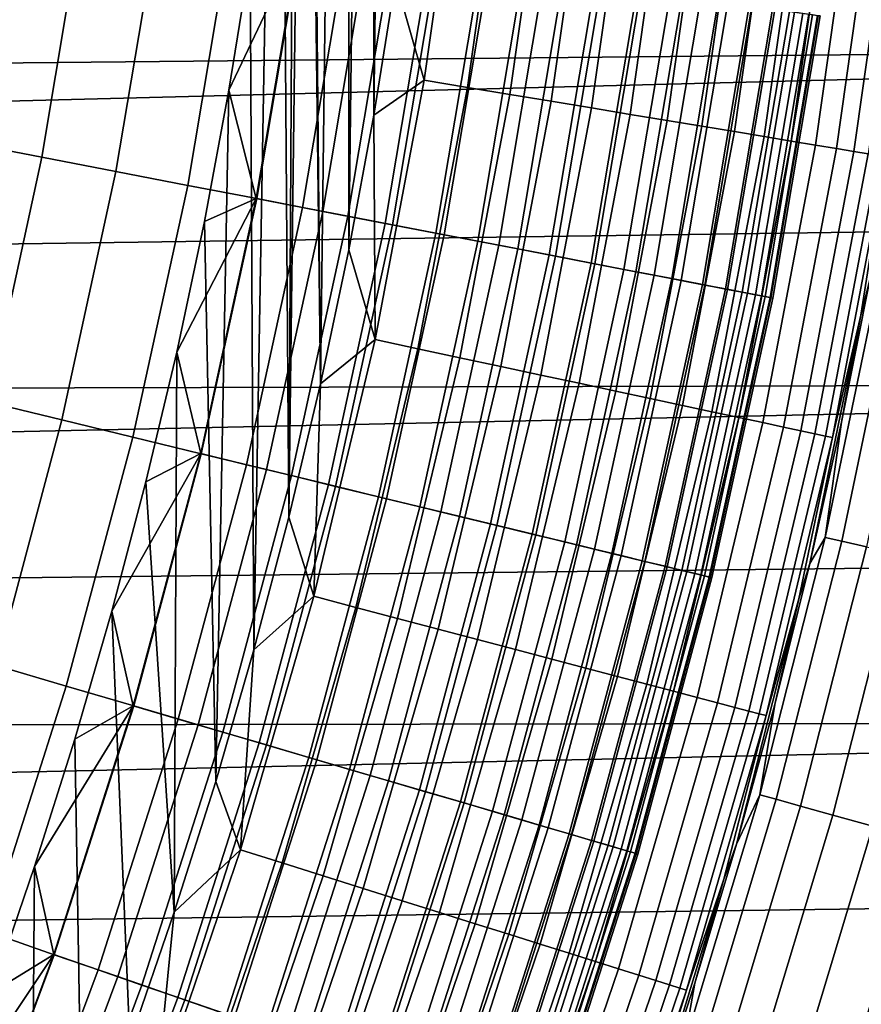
# Model space of a CAD drawing. Header units: metres. Extents: x -109 to 109, y -342 to 66.
# Tile 369 of 512: x 17.99 to 20.93, y -6.44 to -3. Entities that reach past the tile are written whole.
import ezdxf

# ---------------------------------------------------------------- set-up
doc = ezdxf.new("R2010")
doc.units = ezdxf.units.M
doc.layers.add('solid_K_24_62_16_000B91', color=7, linetype='CONTINUOUS')

msp = doc.modelspace()

# ---------------------------------------------------------------- linework, layer by layer
at = {"layer": 'solid_K_24_62_16_000B91'}
for points in [[(18.999998, 0, -31), (19.04007, 4.274376, -31), (19.139215, 3.805909, -31), (19.040136, -4.274076, -31)], [(19.139215, 3.805909, -31), (19.139277, -3.805608, -31), (19.040136, -4.274076, -31)], [(19.139215, 3.805909, -31), (19.226818, 3.335268, -31), (19.139277, -3.805608, -31)], [(19.226818, 3.335268, -31), (19.22687, -3.334966, -31), (19.139277, -3.805608, -31)], [(19.226818, 3.335268, -31), (19.302866, 2.862504, -31), (19.22687, -3.334966, -31)], [(19.302866, 2.862504, -31), (19.30291, -2.862201, -31), (19.22687, -3.334966, -31)], [(18.994278, -0.466271, -31), (18.999998, 0, -31), (19.040136, -4.274076, -31)], [(18.977112, -0.9323, -31), (18.994278, -0.466271, -31), (19.040136, -4.274076, -31), (18.929562, -4.739856, -31)], [(18.948521, -1.397702, -31), (18.977112, -0.9323, -31), (18.929562, -4.739856, -31)], [(18.908506, -1.86235, -31), (18.948521, -1.397702, -31), (18.929562, -4.739856, -31)], [(18.857113, -2.325778, -31), (18.908506, -1.86235, -31), (18.929562, -4.739856, -31), (18.807566, -5.202889, -31)], [(19.532387, -2.300203, -30.993452), (19.403103, -3.213202, -30.993452), (19.30291, -2.862201, -31), (19.367313, -2.387825, -31)], [(19.683779, -2.318031, -30.973827), (19.553493, -3.238106, -30.973827), (19.403103, -3.213202, -30.993452), (19.532387, -2.300203, -30.993452)], [(18.79435, -2.787904, -31), (18.857113, -2.325778, -31), (18.807566, -5.202889, -31)], [(19.832956, -2.335599, -30.941269), (19.701683, -3.262647, -30.941269), (19.553493, -3.238106, -30.973827), (19.683779, -2.318031, -30.973827)], [(19.978832, -2.352777, -30.896017), (19.846592, -3.286644, -30.896017), (19.701683, -3.262647, -30.941269), (19.832956, -2.335599, -30.941269)], [(20.12034, -2.369442, -30.8384), (19.987165, -3.309924, -30.8384), (19.846592, -3.286644, -30.896017), (19.978832, -2.352777, -30.896017)], [(20.256453, -2.385471, -30.768835), (20.122375, -3.332315, -30.768835), (19.987165, -3.309924, -30.8384), (20.12034, -2.369442, -30.8384)], [(20.386175, -2.400748, -30.687834), (20.25124, -3.353655, -30.687834), (20.122375, -3.332315, -30.768835), (20.256453, -2.385471, -30.768835)], [(20.50856, -2.41516, -30.595985), (20.372816, -3.373788, -30.595985), (20.25124, -3.353655, -30.687834), (20.386175, -2.400748, -30.687834)], [(20.622719, -2.428604, -30.493958), (20.486217, -3.392568, -30.493958), (20.372816, -3.373788, -30.595985), (20.50856, -2.41516, -30.595985)], [(20.727818, -2.440981, -30.382496), (20.59062, -3.409857, -30.382496), (20.486217, -3.392568, -30.493958), (20.622719, -2.428604, -30.493958)], [(20.82309, -2.4522, -30.262415), (20.685263, -3.42553, -30.262415), (20.59062, -3.409857, -30.382496), (20.727818, -2.440981, -30.382496)], [(5.033779, -3.279591, 84.926178), (26.328917, -3.07126, 84.926178), (26.390532, -2.471097, 84.926178), (4.748883, -2.965889, 84.926178)], [(20.907839, -2.462181, -30.134586), (20.769451, -3.439472, -30.134586), (20.685263, -3.42553, -30.262415), (20.82309, -2.4522, -30.262415)], [(20.981451, -2.470849, -29.999943), (20.842577, -3.451582, -29.999943), (20.769451, -3.439472, -30.134586), (20.907839, -2.462181, -30.134586)], [(21.043386, -2.478143, -29.859468), (20.904102, -3.461771, -29.859468), (20.842577, -3.451582, -29.999943), (20.981451, -2.470849, -29.999943)], [(21.093195, -2.484009, -29.714186), (20.953581, -3.469965, -29.714186), (20.904102, -3.461771, -29.859468), (21.043386, -2.478143, -29.859468)], [(18.211653, -2.61844, -66.747398), (18.066435, -3.48202, -66.747398), (17.800159, -3.4307, -66.83773), (17.943237, -2.579848, -66.83773)], [(18.472998, -2.656016, -66.637932), (18.325695, -3.531988, -66.637932), (18.066435, -3.48202, -66.747398), (18.211653, -2.61844, -66.747398)], [(18.725937, -2.692383, -66.509895), (18.576618, -3.58035, -66.509895), (18.325695, -3.531988, -66.637932), (18.472998, -2.656016, -66.637932)], [(18.969181, -2.727356, -66.36393), (18.817923, -3.626857, -66.36393), (18.576618, -3.58035, -66.509895), (18.725937, -2.692383, -66.509895)], [(18.967312, -2.727088, -31.006601), (18.79435, -2.787904, -31), (18.720276, -3.248261, -31)], [(18.816069, -3.6265, -31.006601), (18.967312, -2.727088, -31.006601), (18.720276, -3.248261, -31)], [(18.977324, -3.657579, -31.026844), (19.129862, -2.750459, -31.026844), (18.967312, -2.727088, -31.006601), (18.816069, -3.6265, -31.006601)], [(19.201487, -2.760757, -66.200798), (19.048376, -3.671273, -66.200798), (18.817923, -3.626857, -66.36393), (18.969181, -2.727356, -66.36393)], [(19.129862, -2.750459, -31.026844), (18.977324, -3.657579, -31.026844), (19.136383, -3.688236, -31.060593), (19.290201, -2.773512, -31.060593)], [(19.421667, -2.792414, -66.021317), (19.266802, -3.713372, -66.021317), (19.048376, -3.671273, -66.200798), (19.201487, -2.760757, -66.200798)], [(19.290201, -2.773512, -31.060593), (19.136383, -3.688236, -31.060593), (19.292158, -3.718259, -31.107615), (19.447229, -2.796089, -31.107615)], [(18.720276, -3.248261, -31), (18.79435, -2.787904, -31), (18.807566, -5.202889, -31), (18.674273, -5.662692, -31)], [(19.628601, -2.822167, -65.826408), (19.472084, -3.752937, -65.826408), (19.266802, -3.713372, -66.021317), (19.421667, -2.792414, -66.021317)], [(19.447229, -2.796089, -31.107615), (19.292158, -3.718259, -31.107615), (19.443584, -3.747444, -31.167591), (19.599873, -2.818036, -31.167591)], [(19.599873, -2.818036, -31.167591), (19.443584, -3.747444, -31.167591), (19.589624, -3.775591, -31.240108), (19.747086, -2.839202, -31.240108)], [(19.821228, -2.849862, -65.617065), (19.663176, -3.789767, -65.617065), (19.472084, -3.752937, -65.826408), (19.628601, -2.822167, -65.826408)], [(19.747086, -2.839202, -31.240108), (19.589624, -3.775591, -31.240108), (19.729279, -3.802507, -31.324673), (19.887861, -2.859443, -31.324673)], [(19.998568, -2.87536, -65.394363), (19.839102, -3.823673, -65.394363), (19.663176, -3.789767, -65.617065), (19.821228, -2.849862, -65.617065)], [(19.403103, -3.213202, -30.993452), (19.22687, -3.334966, -31), (19.30291, -2.862201, -31)], [(19.887861, -2.859443, -31.324673), (19.729279, -3.802507, -31.324673), (19.861589, -3.828008, -31.420704), (20.021236, -2.878619, -31.420704)], [(20.159714, -2.898529, -65.159439), (19.99896, -3.854484, -65.159439), (19.839102, -3.823673, -65.394363), (19.998568, -2.87536, -65.394363)], [(20.021236, -2.878619, -31.420704), (19.861589, -3.828008, -31.420704), (19.985655, -3.851919, -31.527544), (20.146299, -2.8966, -31.527544)], [(20.146299, -2.8966, -31.527544), (19.985655, -3.851919, -31.527544), (20.100622, -3.874077, -31.644464), (20.262192, -2.913263, -31.644464)], [(20.303841, -2.919252, -64.913483), (20.141941, -3.882041, -64.913483), (19.99896, -3.854484, -65.159439), (20.159714, -2.898529, -65.159439)], [(20.262192, -2.913263, -31.644464), (20.100622, -3.874077, -31.644464), (20.205706, -3.894331, -31.770662), (20.36812, -2.928493, -31.770662)], [(20.430218, -2.937422, -64.657761), (20.267309, -3.906204, -64.657761), (20.141941, -3.882041, -64.913483), (20.303841, -2.919252, -64.913483)], [(20.36812, -2.928493, -31.770662), (20.205706, -3.894331, -31.770662), (20.300188, -3.91254, -31.905273), (20.46336, -2.942187, -31.905273)], [(20.538195, -2.952947, -64.393578), (20.374424, -3.926848, -64.393578), (20.267309, -3.906204, -64.657761), (20.430218, -2.937422, -64.657761)], [(20.46336, -2.942187, -31.905273), (20.300188, -3.91254, -31.905273), (20.383419, -3.928582, -32.047379), (20.547262, -2.95425, -32.047379)], [(20.627222, -2.965747, -64.122269), (20.462744, -3.943871, -64.122269), (20.374424, -3.926848, -64.393578), (20.538195, -2.952947, -64.393578)], [(20.547262, -2.95425, -32.047379), (20.383419, -3.928582, -32.047379), (20.454832, -3.942346, -32.196003), (20.619249, -2.9646, -32.196003)], [(20.619249, -2.9646, -32.196003), (20.454832, -3.942346, -32.196003), (20.513937, -3.953737, -32.350132), (20.678829, -2.973167, -32.350132)], [(20.696846, -2.975757, -63.845238), (20.531813, -3.957182, -63.845238), (20.462744, -3.943871, -64.122269), (20.627222, -2.965747, -64.122269)], [(20.678829, -2.973167, -32.350132), (20.513937, -3.953737, -32.350132), (20.560329, -3.962679, -32.508709), (20.725594, -2.97989, -32.508709)], [(20.746712, -2.982927, -63.563889), (20.58128, -3.966716, -63.563889), (20.531813, -3.957182, -63.845238), (20.696846, -2.975757, -63.845238)], [(20.725594, -2.97989, -32.508709), (20.560329, -3.962679, -32.508709), (20.593691, -3.969109, -32.670647), (20.759224, -2.984726, -32.670647)], [(20.776562, -2.987219, -63.279659), (20.610891, -3.972424, -63.279659), (20.58128, -3.966716, -63.563889), (20.746712, -2.982927, -63.563889)], [(20.759224, -2.984726, -32.670647), (20.593691, -3.969109, -32.670647), (20.613794, -3.972983, -32.834843), (20.77949, -2.987639, -32.834843)], [(20.610891, -3.972424, -63.279659), (20.776562, -2.987219, -63.279659), (20.786251, -2.988612, -63), (20.620502, -3.974276, -63)], [(20.77949, -2.987639, -32.834843), (20.613794, -3.972983, -32.834843), (20.620502, -3.974276, -33), (20.786251, -2.988611, -33)], [(20.786251, -2.988611, -33), (20.620502, -3.974276, -33), (20.620502, -3.974276, -63), (20.786251, -2.988612, -63)], [(21.015045, -3.480143, -29.41346), (21.095928, -3.033133, -29.262819), (20.959963, -3.910747, -29.010334), (20.927711, -4.03348, -29.262819)], [(5.033779, -3.279591, 84.926178), (5.297996, -3.610908, 84.926178), (26.328917, -3.07126, 84.926178)], [(5.540446, -3.958476, 84.926178), (26.253656, -3.669847, 84.926178), (26.328917, -3.07126, 84.926178), (5.297996, -3.610908, 84.926178)], [(19.403103, -3.213202, -30.993452), (19.231167, -4.119137, -30.993452), (19.22687, -3.334966, -31)], [(19.553493, -3.238106, -30.973827), (19.380224, -4.151064, -30.973827), (19.231167, -4.119137, -30.993452), (19.403103, -3.213202, -30.993452)], [(18.634918, -3.70673, -31), (18.720276, -3.248261, -31), (18.674273, -5.662692, -31)], [(18.816069, -3.6265, -31.006601), (18.720276, -3.248261, -31), (18.634918, -3.70673, -31)], [(19.701683, -3.262647, -30.941269), (19.527102, -4.182524, -30.941269), (19.380224, -4.151064, -30.973827), (19.553493, -3.238106, -30.973827)], [(19.846592, -3.286644, -30.896017), (19.670727, -4.213287, -30.896017), (19.527102, -4.182524, -30.941269), (19.701683, -3.262647, -30.941269)], [(19.987165, -3.309924, -30.8384), (19.810053, -4.243129, -30.8384), (19.670727, -4.213287, -30.896017), (19.846592, -3.286644, -30.896017)], [(19.231167, -4.119137, -30.993452), (19.139277, -3.805608, -31), (19.22687, -3.334966, -31)], [(20.122375, -3.332315, -30.768835), (19.944065, -4.271833, -30.768835), (19.810053, -4.243129, -30.8384), (19.987165, -3.309924, -30.8384)], [(20.25124, -3.353655, -30.687834), (20.071787, -4.29919, -30.687834), (19.944065, -4.271833, -30.768835), (20.122375, -3.332315, -30.768835)], [(20.372816, -3.373788, -30.595985), (20.192286, -4.325, -30.595985), (20.071787, -4.29919, -30.687834), (20.25124, -3.353655, -30.687834)], [(20.486217, -3.392568, -30.493958), (20.304684, -4.349075, -30.493958), (20.192286, -4.325, -30.595985), (20.372816, -3.373788, -30.595985)], [(20.59062, -3.409857, -30.382496), (20.408161, -4.371239, -30.382496), (20.304684, -4.349075, -30.493958), (20.486217, -3.392568, -30.493958)], [(18.066435, -3.48202, -66.747398), (17.880291, -4.337711, -66.747398), (17.61676, -4.273779, -66.83773), (17.800159, -3.4307, -66.83773)], [(20.685263, -3.42553, -30.262415), (20.501965, -4.39133, -30.262415), (20.408161, -4.371239, -30.382496), (20.59062, -3.409857, -30.382496)], [(20.769451, -3.439472, -30.134586), (20.585407, -4.409203, -30.134586), (20.501965, -4.39133, -30.262415), (20.685263, -3.42553, -30.262415)], [(20.842577, -3.451582, -29.999943), (20.657885, -4.424727, -29.999943), (20.585407, -4.409203, -30.134586), (20.769451, -3.439472, -30.134586)], [(20.904102, -3.461771, -29.859468), (20.718864, -4.437788, -29.859468), (20.657885, -4.424727, -29.999943), (20.842577, -3.451582, -29.999943)], [(20.953581, -3.469965, -29.714186), (20.767906, -4.448292, -29.714186), (20.718864, -4.437788, -29.859468), (20.904102, -3.461771, -29.859468)], [(20.990652, -3.476104, -29.565153), (20.804649, -4.456162, -29.565153), (20.767906, -4.448292, -29.714186), (20.953581, -3.469965, -29.714186)], [(18.325695, -3.531988, -66.637932), (18.136879, -4.39996, -66.637932), (17.880291, -4.337711, -66.747398), (18.066435, -3.48202, -66.747398)], [(21.015045, -3.480143, -29.41346), (20.828825, -4.461341, -29.41346), (20.804649, -4.456162, -29.565153), (20.990652, -3.476104, -29.565153)], [(21.015045, -3.480143, -29.41346), (20.927711, -4.03348, -29.262819), (20.828825, -4.461341, -29.41346)], [(18.576618, -3.58035, -66.509895), (18.385218, -4.460206, -66.509895), (18.136879, -4.39996, -66.637932), (18.325695, -3.531988, -66.637932)], [(18.817923, -3.626857, -66.36393), (18.624035, -4.518142, -66.36393), (18.385218, -4.460206, -66.509895), (18.576618, -3.58035, -66.509895)], [(18.816069, -3.6265, -31.006601), (18.634918, -3.70673, -31), (18.53834, -4.162922, -31)], [(18.6222, -4.517697, -31.006601), (18.816069, -3.6265, -31.006601), (18.53834, -4.162922, -31)], [(18.781794, -4.556414, -31.026844), (18.977324, -3.657579, -31.026844), (18.816069, -3.6265, -31.006601), (18.6222, -4.517697, -31.006601)], [(19.048376, -3.671273, -66.200798), (18.852114, -4.573473, -66.200798), (18.624035, -4.518142, -66.36393), (18.817923, -3.626857, -66.36393)], [(5.760131, -4.320868, 84.926178), (26.164757, -4.26676, 84.926178), (26.253656, -3.669847, 84.926178), (5.540446, -3.958476, 84.926178)], [(18.977324, -3.657579, -31.026844), (18.781794, -4.556414, -31.026844), (18.939215, -4.594604, -31.060593), (19.136383, -3.688236, -31.060593)], [(19.266802, -3.713372, -66.021317), (19.068289, -4.625917, -66.021317), (18.852114, -4.573473, -66.200798), (19.048376, -3.671273, -66.200798)], [(18.53834, -4.162922, -31), (18.634918, -3.70673, -31), (18.674273, -5.662692, -31), (18.529715, -6.119171, -31)], [(19.136383, -3.688236, -31.060593), (18.939215, -4.594604, -31.060593), (19.093386, -4.632005, -31.107615), (19.292158, -3.718259, -31.107615)], [(19.472084, -3.752937, -65.826408), (19.271458, -4.675205, -65.826408), (19.068289, -4.625917, -66.021317), (19.266802, -3.713372, -66.021317)], [(19.292158, -3.718259, -31.107615), (19.093386, -4.632005, -31.107615), (19.243252, -4.668362, -31.167591), (19.443584, -3.747444, -31.167591)], [(19.443584, -3.747444, -31.167591), (19.243252, -4.668362, -31.167591), (19.387785, -4.703426, -31.240108), (19.589624, -3.775591, -31.240108)], [(19.663176, -3.789767, -65.617065), (19.460579, -4.721086, -65.617065), (19.271458, -4.675205, -65.826408), (19.472084, -3.752937, -65.826408)], [(19.589624, -3.775591, -31.240108), (19.387785, -4.703426, -31.240108), (19.526001, -4.736957, -31.324673), (19.729279, -3.802507, -31.324673)], [(19.231167, -4.119137, -30.993452), (19.040136, -4.274076, -31), (19.139277, -3.805608, -31)], [(19.839102, -3.823673, -65.394363), (19.634693, -4.763325, -65.394363), (19.460579, -4.721086, -65.617065), (19.663176, -3.789767, -65.617065)], [(19.729279, -3.802507, -31.324673), (19.526001, -4.736957, -31.324673), (19.65695, -4.768724, -31.420704), (19.861589, -3.828008, -31.420704)], [(19.99896, -3.854484, -65.159439), (19.792906, -4.801707, -65.159439), (19.634693, -4.763325, -65.394363), (19.839102, -3.823673, -65.394363)], [(19.861589, -3.828008, -31.420704), (19.65695, -4.768724, -31.420704), (19.779736, -4.798512, -31.527544), (19.985655, -3.851919, -31.527544)], [(19.985655, -3.851919, -31.527544), (19.779736, -4.798512, -31.527544), (19.893518, -4.826116, -31.644464), (20.100622, -3.874077, -31.644464)], [(20.141941, -3.882041, -64.913483), (19.934412, -4.836036, -64.913483), (19.792906, -4.801707, -65.159439), (19.99896, -3.854484, -65.159439)], [(20.100622, -3.874077, -31.644464), (19.893518, -4.826116, -31.644464), (19.99752, -4.851346, -31.770662), (20.205706, -3.894331, -31.770662)], [(20.267309, -3.906204, -64.657761), (20.058487, -4.866137, -64.657761), (19.934412, -4.836036, -64.913483), (20.141941, -3.882041, -64.913483)], [(20.205706, -3.894331, -31.770662), (19.99752, -4.851346, -31.770662), (20.091028, -4.874031, -31.905273), (20.300188, -3.91254, -31.905273)], [(20.374424, -3.926848, -64.393578), (20.164501, -4.891855, -64.393578), (20.058487, -4.866137, -64.657761), (20.267309, -3.906204, -64.657761)], [(20.300188, -3.91254, -31.905273), (20.091028, -4.874031, -31.905273), (20.173403, -4.894014, -32.047379), (20.383419, -3.928582, -32.047379)], [(20.992575, -3.902086, -28.532835), (20.803282, -4.810191, -28.532835), (20.861135, -4.407612, -29.010334), (20.959963, -3.910747, -29.010334)], [(20.803282, -4.810191, -28.532835), (20.992575, -3.902086, -28.532835), (21.05135, -3.913011, -28.045769), (20.861526, -4.823659, -28.045769)], [(20.959963, -3.910747, -29.010334), (20.861135, -4.407612, -29.010334), (20.927711, -4.03348, -29.262819)], [(20.861526, -4.823659, -28.045769), (21.05135, -3.913011, -28.045769), (21.138321, -3.929178, -27.563086), (20.947714, -4.843587, -27.563086)], [(20.462744, -3.943871, -64.122269), (20.251909, -4.91306, -64.122269), (20.164501, -4.891855, -64.393578), (20.374424, -3.926848, -64.393578)], [(20.383419, -3.928582, -32.047379), (20.173403, -4.894014, -32.047379), (20.24408, -4.91116, -32.196003), (20.454832, -3.942346, -32.196003)], [(20.454832, -3.942346, -32.196003), (20.24408, -4.91116, -32.196003), (20.302576, -4.925352, -32.350132), (20.513937, -3.953737, -32.350132)], [(20.531813, -3.957182, -63.845238), (20.320267, -4.929643, -63.845238), (20.251909, -4.91306, -64.122269), (20.462744, -3.943871, -64.122269)], [(20.513937, -3.953737, -32.350132), (20.302576, -4.925352, -32.350132), (20.34849, -4.93649, -32.508709), (20.560329, -3.962679, -32.508709)], [(20.58128, -3.966716, -63.563889), (20.369223, -4.94152, -63.563889), (20.320267, -4.929643, -63.845238), (20.531813, -3.957182, -63.845238)], [(20.560329, -3.962679, -32.508709), (20.34849, -4.93649, -32.508709), (20.381508, -4.9445, -32.670647), (20.593691, -3.969109, -32.670647)], [(20.610891, -3.972424, -63.279659), (20.398531, -4.94863, -63.279659), (20.369223, -4.94152, -63.563889), (20.58128, -3.966716, -63.563889)], [(20.593691, -3.969109, -32.670647), (20.381508, -4.9445, -32.670647), (20.401405, -4.949327, -32.834843), (20.613794, -3.972983, -32.834843)], [(20.398531, -4.94863, -63.279659), (20.610891, -3.972424, -63.279659), (20.620502, -3.974276, -63), (20.408043, -4.950938, -63)], [(20.613794, -3.972983, -32.834843), (20.401405, -4.949327, -32.834843), (20.408043, -4.950937, -33), (20.620502, -3.974276, -33)], [(20.620502, -3.974276, -33), (20.408043, -4.950937, -33), (20.408043, -4.950938, -63), (20.620502, -3.974276, -63)], [(20.828825, -4.461341, -29.41346), (20.927711, -4.03348, -29.262819), (20.75053, -4.901989, -29.010334), (20.712088, -5.02469, -29.262819)], [(20.861135, -4.407612, -29.010334), (20.75053, -4.901989, -29.010334), (20.927711, -4.03348, -29.262819)], [(19.231167, -4.119137, -30.993452), (19.016956, -5.016018, -30.993452), (19.040136, -4.274076, -31)], [(19.380224, -4.151064, -30.973827), (19.164354, -5.054896, -30.973827), (19.016956, -5.016018, -30.993452), (19.231167, -4.119137, -30.993452)], [(19.527102, -4.182524, -30.941269), (19.309595, -5.093206, -30.941269), (19.164354, -5.054896, -30.973827), (19.380224, -4.151064, -30.973827)], [(18.430597, -4.616612, -31), (18.53834, -4.162922, -31), (18.529715, -6.119171, -31)], [(18.6222, -4.517697, -31.006601), (18.53834, -4.162922, -31), (18.430597, -4.616612, -31)], [(19.670727, -4.213287, -30.896017), (19.45162, -5.130667, -30.896017), (19.309595, -5.093206, -30.941269), (19.527102, -4.182524, -30.941269)], [(19.810053, -4.243129, -30.8384), (19.589396, -5.167007, -30.8384), (19.45162, -5.130667, -30.896017), (19.670727, -4.213287, -30.896017)], [(19.944065, -4.271833, -30.768835), (19.721914, -5.201962, -30.768835), (19.589396, -5.167007, -30.8384), (19.810053, -4.243129, -30.8384)], [(5.760131, -4.320868, 84.926178), (5.956147, -4.696594, 84.926178), (26.164757, -4.26676, 84.926178)], [(6.127688, -5.084107, 84.926178), (26.062328, -4.861289, 84.926178), (26.164757, -4.26676, 84.926178), (5.956147, -4.696594, 84.926178)], [(19.016956, -5.016018, -30.993452), (18.929562, -4.739856, -31), (19.040136, -4.274076, -31)], [(20.071787, -4.29919, -30.687834), (19.848213, -5.235275, -30.687834), (19.721914, -5.201962, -30.768835), (19.944065, -4.271833, -30.768835)], [(20.192286, -4.325, -30.595985), (19.967371, -5.266705, -30.595985), (19.848213, -5.235275, -30.687834), (20.071787, -4.29919, -30.687834)], [(20.304684, -4.349075, -30.493958), (20.078516, -5.296021, -30.493958), (19.967371, -5.266705, -30.595985), (20.192286, -4.325, -30.595985)], [(18.136879, -4.39996, -66.637932), (17.906979, -5.257963, -66.637932), (17.653641, -5.183577, -66.747398), (17.880291, -4.337711, -66.747398)], [(20.408161, -4.371239, -30.382496), (20.180841, -5.323011, -30.382496), (20.078516, -5.296021, -30.493958), (20.304684, -4.349075, -30.493958)], [(18.385218, -4.460206, -66.509895), (18.152168, -5.329957, -66.509895), (17.906979, -5.257963, -66.637932), (18.136879, -4.39996, -66.637932)], [(20.501965, -4.39133, -30.262415), (20.2736, -5.347477, -30.262415), (20.180841, -5.323011, -30.382496), (20.408161, -4.371239, -30.382496)], [(20.585407, -4.409203, -30.134586), (20.356113, -5.369241, -30.134586), (20.2736, -5.347477, -30.262415), (20.501965, -4.39133, -30.262415)], [(20.657885, -4.424727, -29.999943), (20.427782, -5.388145, -29.999943), (20.356113, -5.369241, -30.134586), (20.585407, -4.409203, -30.134586)], [(20.718864, -4.437788, -29.859468), (20.488083, -5.404051, -29.859468), (20.427782, -5.388145, -29.999943), (20.657885, -4.424727, -29.999943)], [(20.803282, -4.810191, -28.532835), (20.75053, -4.901989, -29.010334), (20.861135, -4.407612, -29.010334)], [(18.624035, -4.518142, -66.36393), (18.387959, -5.399192, -66.36393), (18.152168, -5.329957, -66.509895), (18.385218, -4.460206, -66.509895)], [(20.767906, -4.448292, -29.714186), (20.536577, -5.416842, -29.714186), (20.488083, -5.404051, -29.859468), (20.718864, -4.437788, -29.859468)], [(20.804649, -4.456162, -29.565153), (20.572912, -5.426425, -29.565153), (20.536577, -5.416842, -29.714186), (20.767906, -4.448292, -29.714186)], [(20.828825, -4.461341, -29.41346), (20.596819, -5.432732, -29.41346), (20.572912, -5.426425, -29.565153), (20.804649, -4.456162, -29.565153)], [(20.828825, -4.461341, -29.41346), (20.712088, -5.02469, -29.262819), (20.596819, -5.432732, -29.41346)], [(18.6222, -4.517697, -31.006601), (18.430597, -4.616612, -31), (18.311741, -5.067555, -31)], [(18.386147, -5.39866, -31.006601), (18.6222, -4.517697, -31.006601), (18.311741, -5.067555, -31)], [(18.543716, -5.444927, -31.026844), (18.781794, -4.556414, -31.026844), (18.6222, -4.517697, -31.006601), (18.386147, -5.39866, -31.006601)], [(18.852114, -4.573473, -66.200798), (18.613146, -5.465313, -66.200798), (18.387959, -5.399192, -66.36393), (18.624035, -4.518142, -66.36393)], [(18.781794, -4.556414, -31.026844), (18.543716, -5.444927, -31.026844), (18.699142, -5.490563, -31.060593), (18.939215, -4.594604, -31.060593)], [(19.068289, -4.625917, -66.021317), (18.826582, -5.527983, -66.021317), (18.613146, -5.465313, -66.200798), (18.852114, -4.573473, -66.200798)], [(18.939215, -4.594604, -31.060593), (18.699142, -5.490563, -31.060593), (18.851358, -5.535258, -31.107615), (19.093386, -4.632005, -31.107615)], [(18.311741, -5.067555, -31), (18.430597, -4.616612, -31), (18.529715, -6.119171, -31), (18.374022, -6.571896, -31)], [(19.271458, -4.675205, -65.826408), (19.027174, -5.586882, -65.826408), (18.826582, -5.527983, -66.021317), (19.068289, -4.625917, -66.021317)], [(19.093386, -4.632005, -31.107615), (18.851358, -5.535258, -31.107615), (18.999325, -5.578705, -31.167591), (19.243252, -4.668362, -31.167591)], [(19.243252, -4.668362, -31.167591), (18.999325, -5.578705, -31.167591), (19.142029, -5.620606, -31.240108), (19.387785, -4.703426, -31.240108)], [(19.460579, -4.721086, -65.617065), (19.2139, -5.64171, -65.617065), (19.027174, -5.586882, -65.826408), (19.271458, -4.675205, -65.826408)], [(19.387785, -4.703426, -31.240108), (19.142029, -5.620606, -31.240108), (19.27849, -5.660676, -31.324673), (19.526001, -4.736957, -31.324673)], [(19.016956, -5.016018, -30.993452), (18.807566, -5.202889, -31), (18.929562, -4.739856, -31)], [(19.634693, -4.763325, -65.394363), (19.385805, -5.692186, -65.394363), (19.2139, -5.64171, -65.617065), (19.460579, -4.721086, -65.617065)], [(19.526001, -4.736957, -31.324673), (19.27849, -5.660676, -31.324673), (19.40778, -5.698638, -31.420704), (19.65695, -4.768724, -31.420704)], [(19.792906, -4.801707, -65.159439), (19.542013, -5.738053, -65.159439), (19.385805, -5.692186, -65.394363), (19.634693, -4.763325, -65.394363)], [(19.65695, -4.768724, -31.420704), (19.40778, -5.698638, -31.420704), (19.529009, -5.734234, -31.527544), (19.779736, -4.798512, -31.527544)], [(19.779736, -4.798512, -31.527544), (19.529009, -5.734234, -31.527544), (19.64135, -5.767221, -31.644464), (19.893518, -4.826116, -31.644464)], [(19.934412, -4.836036, -64.913483), (19.681725, -5.779076, -64.913483), (19.542013, -5.738053, -65.159439), (19.792906, -4.801707, -65.159439)], [(20.803282, -4.810191, -28.532835), (20.574724, -5.709218, -28.532835), (20.62821, -5.393599, -29.010334), (20.75053, -4.901989, -29.010334)], [(20.574724, -5.709218, -28.532835), (20.803282, -4.810191, -28.532835), (20.861526, -4.823659, -28.045769), (20.63233, -5.725202, -28.045769)], [(19.893518, -4.826116, -31.644464), (19.64135, -5.767221, -31.644464), (19.744034, -5.797371, -31.770662), (19.99752, -4.851346, -31.770662)], [(20.058487, -4.866137, -64.657761), (19.804228, -5.815046, -64.657761), (19.681725, -5.779076, -64.913483), (19.934412, -4.836036, -64.913483)], [(20.63233, -5.725202, -28.045769), (20.861526, -4.823659, -28.045769), (20.947714, -4.843587, -27.563086), (20.717569, -5.748856, -27.563086)], [(20.717569, -5.748856, -27.563086), (20.947714, -4.843587, -27.563086), (21.061543, -4.869907, -27.086475), (20.830149, -5.780095, -27.086475)], [(6.274048, -5.481815, 84.926178), (25.946384, -5.453359, 84.926178), (26.062328, -4.861289, 84.926178), (6.127688, -5.084107, 84.926178)], [(19.99752, -4.851346, -31.770662), (19.744034, -5.797371, -31.770662), (19.836357, -5.82448, -31.905273), (20.091028, -4.874031, -31.905273)], [(20.164501, -4.891855, -64.393578), (19.908897, -5.845779, -64.393578), (19.804228, -5.815046, -64.657761), (20.058487, -4.866137, -64.657761)], [(20.091028, -4.874031, -31.905273), (19.836357, -5.82448, -31.905273), (19.917686, -5.848361, -32.047379), (20.173403, -4.894014, -32.047379)], [(20.830149, -5.780095, -27.086475), (21.061543, -4.869907, -27.086475), (21.202616, -4.902526, -26.617601), (20.969671, -5.81881, -26.617601)], [(20.251909, -4.91306, -64.122269), (19.995197, -5.871119, -64.122269), (19.908897, -5.845779, -64.393578), (20.164501, -4.891855, -64.393578)], [(20.173403, -4.894014, -32.047379), (19.917686, -5.848361, -32.047379), (19.987467, -5.86885, -32.196003), (20.24408, -4.91116, -32.196003)], [(20.24408, -4.91116, -32.196003), (19.987467, -5.86885, -32.196003), (20.045221, -5.885808, -32.350132), (20.302576, -4.925352, -32.350132)], [(20.320267, -4.929643, -63.845238), (20.062689, -5.890937, -63.845238), (19.995197, -5.871119, -64.122269), (20.251909, -4.91306, -64.122269)], [(20.75053, -4.901989, -29.010334), (20.62821, -5.393599, -29.010334), (20.712088, -5.02469, -29.262819)], [(20.302576, -4.925352, -32.350132), (20.045221, -5.885808, -32.350132), (20.090553, -5.899119, -32.508709), (20.34849, -4.93649, -32.508709)], [(20.369223, -4.94152, -63.563889), (20.111025, -5.90513, -63.563889), (20.062689, -5.890937, -63.845238), (20.320267, -4.929643, -63.845238)], [(20.34849, -4.93649, -32.508709), (20.090553, -5.899119, -32.508709), (20.123154, -5.908691, -32.670647), (20.381508, -4.9445, -32.670647)], [(20.398531, -4.94863, -63.279659), (20.139961, -5.913626, -63.279659), (20.111025, -5.90513, -63.563889), (20.369223, -4.94152, -63.563889)], [(20.381508, -4.9445, -32.670647), (20.123154, -5.908691, -32.670647), (20.142797, -5.914459, -32.834843), (20.401405, -4.949327, -32.834843)], [(20.139961, -5.913626, -63.279659), (20.398531, -4.94863, -63.279659), (20.408043, -4.950938, -63), (20.149353, -5.916384, -63)], [(20.401405, -4.949327, -32.834843), (20.142797, -5.914459, -32.834843), (20.149353, -5.916383, -33), (20.408043, -4.950937, -33)], [(20.408043, -4.950937, -33), (20.149353, -5.916383, -33), (20.149353, -5.916384, -63), (20.408043, -4.950938, -63)], [(19.016956, -5.016018, -30.993452), (18.760942, -5.901873, -30.993452), (18.807566, -5.202889, -31)], [(19.164354, -5.054896, -30.973827), (18.906355, -5.947617, -30.973827), (18.760942, -5.901873, -30.993452), (19.016956, -5.016018, -30.993452)], [(19.309595, -5.093206, -30.941269), (19.049641, -5.992692, -30.941269), (18.906355, -5.947617, -30.973827), (19.164354, -5.054896, -30.973827)], [(20.596819, -5.432732, -29.41346), (20.712088, -5.02469, -29.262819), (20.494247, -5.882164, -29.010334), (20.449545, -6.004517, -29.262819)], [(20.62821, -5.393599, -29.010334), (20.494247, -5.882164, -29.010334), (20.712088, -5.02469, -29.262819)], [(18.181873, -5.515385, -31), (18.311741, -5.067555, -31), (18.374022, -6.571896, -31), (18.207256, -7.020714, -31)], [(18.386147, -5.39866, -31.006601), (18.311741, -5.067555, -31), (18.181873, -5.515385, -31)], [(19.45162, -5.130667, -30.896017), (19.189754, -6.036769, -30.896017), (19.049641, -5.992692, -30.941269), (19.309595, -5.093206, -30.941269)], [(19.589396, -5.167007, -30.8384), (19.325674, -6.079528, -30.8384), (19.189754, -6.036769, -30.896017), (19.45162, -5.130667, -30.896017)], [(19.721914, -5.201962, -30.768835), (19.456411, -6.120655, -30.768835), (19.325674, -6.079528, -30.8384), (19.589396, -5.167007, -30.8384)], [(18.760942, -5.901873, -30.993452), (18.674273, -5.662692, -31), (18.807566, -5.202889, -31)], [(19.848213, -5.235275, -30.687834), (19.581009, -6.159852, -30.687834), (19.456411, -6.120655, -30.768835), (19.721914, -5.201962, -30.768835)], [(18.152168, -5.329957, -66.509895), (17.877998, -6.187635, -66.509895), (17.636511, -6.104056, -66.637932), (17.906979, -5.257963, -66.637932)], [(19.967371, -5.266705, -30.595985), (19.698563, -6.196832, -30.595985), (19.581009, -6.159852, -30.687834), (19.848213, -5.235275, -30.687834)], [(20.078516, -5.296021, -30.493958), (19.808212, -6.231326, -30.493958), (19.698563, -6.196832, -30.595985), (19.967371, -5.266705, -30.595985)], [(20.180841, -5.323011, -30.382496), (19.909159, -6.263082, -30.382496), (19.808212, -6.231326, -30.493958), (20.078516, -5.296021, -30.493958)], [(18.387959, -5.399192, -66.36393), (18.110228, -6.268011, -66.36393), (17.877998, -6.187635, -66.509895), (18.152168, -5.329957, -66.509895)], [(20.2736, -5.347477, -30.262415), (20.000668, -6.291869, -30.262415), (19.909159, -6.263082, -30.382496), (20.180841, -5.323011, -30.382496)], [(20.356113, -5.369241, -30.134586), (20.082071, -6.317477, -30.134586), (20.000668, -6.291869, -30.262415), (20.2736, -5.347477, -30.262415)], [(18.386147, -5.39866, -31.006601), (18.181873, -5.515385, -31), (18.041027, -5.959975, -31)], [(18.108444, -6.267393, -31.006601), (18.386147, -5.39866, -31.006601), (18.041027, -5.959975, -31)], [(18.263634, -6.321105, -31.026844), (18.543716, -5.444927, -31.026844), (18.386147, -5.39866, -31.006601), (18.108444, -6.267393, -31.006601)], [(18.613146, -5.465313, -66.200798), (18.332014, -6.344771, -66.200798), (18.110228, -6.268011, -66.36393), (18.387959, -5.399192, -66.36393)], [(20.427782, -5.388145, -29.999943), (20.152775, -6.339719, -29.999943), (20.082071, -6.317477, -30.134586), (20.356113, -5.369241, -30.134586)], [(20.488083, -5.404051, -29.859468), (20.212265, -6.358434, -29.859468), (20.152775, -6.339719, -29.999943), (20.427782, -5.388145, -29.999943)], [(20.574724, -5.709218, -28.532835), (20.494247, -5.882164, -29.010334), (20.62821, -5.393599, -29.010334)], [(20.536577, -5.416842, -29.714186), (20.260107, -6.373484, -29.714186), (20.212265, -6.358434, -29.859468), (20.488083, -5.404051, -29.859468)], [(20.572912, -5.426425, -29.565153), (20.29595, -6.38476, -29.565153), (20.260107, -6.373484, -29.714186), (20.536577, -5.416842, -29.714186)], [(20.596819, -5.432732, -29.41346), (20.319536, -6.39218, -29.41346), (20.29595, -6.38476, -29.565153), (20.572912, -5.426425, -29.565153)], [(20.596819, -5.432732, -29.41346), (20.449545, -6.004517, -29.262819), (20.319536, -6.39218, -29.41346)], [(6.274048, -5.481815, 84.926178), (6.394625, -5.888082, 84.926178), (25.946384, -5.453359, 84.926178)], [(6.488924, -6.301236, 84.926178), (25.817019, -6.042518, 84.926178), (25.946384, -5.453359, 84.926178), (6.394625, -5.888082, 84.926178)], [(18.543716, -5.444927, -31.026844), (18.263634, -6.321105, -31.026844), (18.416712, -6.374086, -31.060593), (18.699142, -5.490563, -31.060593)], [(18.826582, -5.527983, -66.021317), (18.542225, -6.417526, -66.021317), (18.332014, -6.344771, -66.200798), (18.613146, -5.465313, -66.200798)], [(18.699142, -5.490563, -31.060593), (18.416712, -6.374086, -31.060593), (18.566629, -6.425972, -31.107615), (18.851358, -5.535258, -31.107615)], [(18.041027, -5.959975, -31), (18.181873, -5.515385, -31), (18.207256, -7.020714, -31), (18.029535, -7.465277, -31)], [(19.027174, -5.586882, -65.826408), (18.739788, -6.485904, -65.826408), (18.542225, -6.417526, -66.021317), (18.826582, -5.527983, -66.021317)], [(18.851358, -5.535258, -31.107615), (18.566629, -6.425972, -31.107615), (18.71236, -6.476411, -31.167591), (18.999325, -5.578705, -31.167591)], [(18.999325, -5.578705, -31.167591), (18.71236, -6.476411, -31.167591), (18.852907, -6.525055, -31.240108), (19.142029, -5.620606, -31.240108)], [(19.2139, -5.64171, -65.617065), (18.923693, -6.549554, -65.617065), (18.739788, -6.485904, -65.826408), (19.027174, -5.586882, -65.826408)], [(19.142029, -5.620606, -31.240108), (18.852907, -6.525055, -31.240108), (18.987309, -6.571571, -31.324673), (19.27849, -5.660676, -31.324673)], [(18.760942, -5.901873, -30.993452), (18.529715, -6.119171, -31), (18.674273, -5.662692, -31)], [(19.385805, -5.692186, -65.394363), (19.093002, -6.608152, -65.394363), (18.923693, -6.549554, -65.617065), (19.2139, -5.64171, -65.617065)], [(19.27849, -5.660676, -31.324673), (18.987309, -6.571571, -31.324673), (19.114645, -6.615643, -31.420704), (19.40778, -5.698638, -31.420704)], [(19.542013, -5.738053, -65.159439), (19.246851, -6.6614, -65.159439), (19.093002, -6.608152, -65.394363), (19.385805, -5.692186, -65.394363)], [(19.40778, -5.698638, -31.420704), (19.114645, -6.615643, -31.420704), (19.234043, -6.656967, -31.527544), (19.529009, -5.734234, -31.527544)], [(20.574724, -5.709218, -28.532835), (20.307335, -6.597468, -28.532835), (20.348713, -6.367408, -29.010334), (20.494247, -5.882164, -29.010334)], [(20.307335, -6.597468, -28.532835), (20.574724, -5.709218, -28.532835), (20.63233, -5.725202, -28.045769), (20.364191, -6.61594, -28.045769)], [(19.529009, -5.734234, -31.527544), (19.234043, -6.656967, -31.527544), (19.344688, -6.695261, -31.644464), (19.64135, -5.767221, -31.644464)], [(19.681725, -5.779076, -64.913483), (19.384453, -6.709024, -64.913483), (19.246851, -6.6614, -65.159439), (19.542013, -5.738053, -65.159439)], [(20.364191, -6.61594, -28.045769), (20.63233, -5.725202, -28.045769), (20.717569, -5.748856, -27.563086), (20.448324, -6.643273, -27.563086)], [(19.64135, -5.767221, -31.644464), (19.344688, -6.695261, -31.644464), (19.44582, -6.730264, -31.770662), (19.744034, -5.797371, -31.770662)], [(20.448324, -6.643273, -27.563086), (20.717569, -5.748856, -27.563086), (20.830149, -5.780095, -27.086475), (20.559439, -6.679373, -27.086475)], [(19.804228, -5.815046, -64.657761), (19.505106, -6.750782, -64.657761), (19.384453, -6.709024, -64.913483), (19.681725, -5.779076, -64.913483)], [(19.744034, -5.797371, -31.770662), (19.44582, -6.730264, -31.770662), (19.536749, -6.761734, -31.905273), (19.836357, -5.82448, -31.905273)], [(20.559439, -6.679373, -27.086475), (20.830149, -5.780095, -27.086475), (20.969671, -5.81881, -26.617601), (20.697149, -6.724112, -26.617601)], [(19.908897, -5.845779, -64.393578), (19.608194, -6.786462, -64.393578), (19.505106, -6.750782, -64.657761), (19.804228, -5.815046, -64.657761)], [(19.836357, -5.82448, -31.905273), (19.536749, -6.761734, -31.905273), (19.61685, -6.789458, -32.047379), (19.917686, -5.848361, -32.047379)], [(19.995197, -5.871119, -64.122269), (19.69319, -6.815879, -64.122269), (19.608194, -6.786462, -64.393578), (19.908897, -5.845779, -64.393578)], [(20.697149, -6.724112, -26.617601), (20.969671, -5.81881, -26.617601), (21.135651, -5.864867, -26.158104), (20.860971, -6.777335, -26.158104)], [(19.917686, -5.848361, -32.047379), (19.61685, -6.789458, -32.047379), (19.685577, -6.813245, -32.196003), (19.987467, -5.86885, -32.196003)], [(19.987467, -5.86885, -32.196003), (19.685577, -6.813245, -32.196003), (19.74246, -6.832932, -32.350132), (20.045221, -5.885808, -32.350132)], [(20.062689, -5.890937, -63.845238), (19.759663, -6.838885, -63.845238), (19.69319, -6.815879, -64.122269), (19.995197, -5.871119, -64.122269)], [(20.860971, -6.777335, -26.158104), (21.135651, -5.864867, -26.158104), (21.327505, -5.918105, -25.709589), (21.050333, -6.838855, -25.709589)], [(18.760942, -5.901873, -30.993452), (18.463688, -6.774754, -30.993452), (18.529715, -6.119171, -31)], [(18.906355, -5.947617, -30.973827), (18.606796, -6.827264, -30.973827), (18.463688, -6.774754, -30.993452), (18.760942, -5.901873, -30.993452)], [(20.045221, -5.885808, -32.350132), (19.74246, -6.832932, -32.350132), (19.787107, -6.848384, -32.508709), (20.090553, -5.899119, -32.508709)], [(20.111025, -5.90513, -63.563889), (19.807268, -6.855362, -63.563889), (19.759663, -6.838885, -63.845238), (20.062689, -5.890937, -63.845238)], [(20.090553, -5.899119, -32.508709), (19.787107, -6.848384, -32.508709), (19.819214, -6.859497, -32.670647), (20.123154, -5.908691, -32.670647)], [(20.139961, -5.913626, -63.279659), (19.835768, -6.865226, -63.279659), (19.807268, -6.855362, -63.563889), (20.111025, -5.90513, -63.563889)], [(20.123154, -5.908691, -32.670647), (19.819214, -6.859497, -32.670647), (19.838562, -6.866193, -32.834843), (20.142797, -5.914459, -32.834843)], [(19.835768, -6.865226, -63.279659), (20.139961, -5.913626, -63.279659), (20.149353, -5.916384, -63), (19.845016, -6.868427, -63)], [(20.142797, -5.914459, -32.834843), (19.838562, -6.866193, -32.834843), (19.845016, -6.868427, -33), (20.149353, -5.916383, -33)], [(20.494247, -5.882164, -29.010334), (20.348713, -6.367408, -29.010334), (20.449545, -6.004517, -29.262819)], [(19.049641, -5.992692, -30.941269), (18.747812, -6.879005, -30.941269), (18.606796, -6.827264, -30.973827), (18.906355, -5.947617, -30.973827)], [(20.149353, -5.916383, -33), (19.845016, -6.868427, -33), (19.845016, -6.868427, -63), (20.149353, -5.916384, -63)], [(17.889345, -6.400883, -31), (18.041027, -5.959975, -31), (18.029535, -7.465277, -31)], [(18.108444, -6.267393, -31.006601), (18.041027, -5.959975, -31), (17.889345, -6.400883, -31)], [(19.189754, -6.036769, -30.896017), (18.885706, -6.929602, -30.896017), (18.747812, -6.879005, -30.941269), (19.049641, -5.992692, -30.941269)], [(20.319536, -6.39218, -29.41346), (20.449545, -6.004517, -29.262819), (20.191692, -6.849057, -29.010334), (20.140676, -6.97074, -29.262819)], [(20.348713, -6.367408, -29.010334), (20.191692, -6.849057, -29.010334), (20.449545, -6.004517, -29.262819)], [(6.556558, -6.719579, 84.926178), (25.674267, -6.628624, 84.926178), (25.817019, -6.042518, 84.926178), (6.488924, -6.301236, 84.926178)], [(19.325674, -6.079528, -30.8384), (19.019472, -6.978684, -30.8384), (18.885706, -6.929602, -30.896017), (19.189754, -6.036769, -30.896017)], [(19.456411, -6.120655, -30.768835), (19.148136, -7.025894, -30.768835), (19.019472, -6.978684, -30.8384), (19.325674, -6.079528, -30.8384)], [(18.463688, -6.774754, -30.993452), (18.374022, -6.571896, -31), (18.529715, -6.119171, -31)], [(19.581009, -6.159852, -30.687834), (19.270761, -7.070888, -30.687834), (19.148136, -7.025894, -30.768835), (19.456411, -6.120655, -30.768835)], [(18.110228, -6.268011, -66.36393), (17.79147, -7.12263, -66.36393), (17.563328, -7.031296, -66.509895), (17.877998, -6.187635, -66.509895)], [(19.698563, -6.196832, -30.595985), (19.386452, -7.113337, -30.595985), (19.270761, -7.070888, -30.687834), (19.581009, -6.159852, -30.687834)], [(19.808212, -6.231326, -30.493958), (19.494364, -7.152932, -30.493958), (19.386452, -7.113337, -30.595985), (19.698563, -6.196832, -30.595985)], [(19.909159, -6.263082, -30.382496), (19.593712, -7.189385, -30.382496), (19.494364, -7.152932, -30.493958), (19.808212, -6.231326, -30.493958)], [(18.108444, -6.267393, -31.006601), (17.889345, -6.400883, -31), (17.726852, -6.83803, -31)], [(17.789719, -7.121929, -31.006601), (18.108444, -6.267393, -31.006601), (17.726852, -6.83803, -31)], [(17.942177, -7.182964, -31.026844), (18.263634, -6.321105, -31.026844), (18.108444, -6.267393, -31.006601), (17.789719, -7.121929, -31.006601)], [(18.332014, -6.344771, -66.200798), (18.009354, -7.209857, -66.200798), (17.79147, -7.12263, -66.36393), (18.110228, -6.268011, -66.36393)], [(20.000668, -6.291869, -30.262415), (19.683771, -7.22243, -30.262415), (19.593712, -7.189385, -30.382496), (19.909159, -6.263082, -30.382496)], [(20.082071, -6.317477, -30.134586), (19.763884, -7.251826, -30.134586), (19.683771, -7.22243, -30.262415), (20.000668, -6.291869, -30.262415)], [(18.263634, -6.321105, -31.026844), (17.942177, -7.182964, -31.026844), (18.09256, -7.243168, -31.060593), (18.416712, -6.374086, -31.060593)], [(20.152775, -6.339719, -29.999943), (19.833467, -7.277358, -29.999943), (19.763884, -7.251826, -30.134586), (20.082071, -6.317477, -30.134586)], [(18.542225, -6.417526, -66.021317), (18.215864, -7.292532, -66.021317), (18.009354, -7.209857, -66.200798), (18.332014, -6.344771, -66.200798)], [(20.212265, -6.358434, -29.859468), (19.892015, -7.29884, -29.859468), (19.833467, -7.277358, -29.999943), (20.152775, -6.339719, -29.999943)], [(20.260107, -6.373484, -29.714186), (19.939098, -7.316116, -29.714186), (19.892015, -7.29884, -29.859468), (20.212265, -6.358434, -29.859468)], [(18.416712, -6.374086, -31.060593), (18.09256, -7.243168, -31.060593), (18.23984, -7.30213, -31.107615), (18.566629, -6.425972, -31.107615)], [(20.29595, -6.38476, -29.565153), (19.974375, -7.32906, -29.565153), (19.939098, -7.316116, -29.714186), (20.260107, -6.373484, -29.714186)], [(20.319536, -6.39218, -29.41346), (19.997587, -7.337577, -29.41346), (19.974375, -7.32906, -29.565153), (20.29595, -6.38476, -29.565153)], [(20.319536, -6.39218, -29.41346), (20.140676, -6.97074, -29.262819), (19.997587, -7.337577, -29.41346)], [(20.307335, -6.597468, -28.532835), (20.191692, -6.849057, -29.010334), (20.348713, -6.367408, -29.010334)], [(17.726852, -6.83803, -31), (17.889345, -6.400883, -31), (18.029535, -7.465277, -31), (17.840967, -7.905345, -31)], [(18.739788, -6.485904, -65.826408), (18.40995, -7.370232, -65.826408), (18.215864, -7.292532, -66.021317), (18.542225, -6.417526, -66.021317)], [(18.566629, -6.425972, -31.107615), (18.23984, -7.30213, -31.107615), (18.383005, -7.359445, -31.167591), (18.71236, -6.476411, -31.167591)]]:
    msp.add_3dface(points, dxfattribs=at)

doc.saveas('drawing.dxf')
